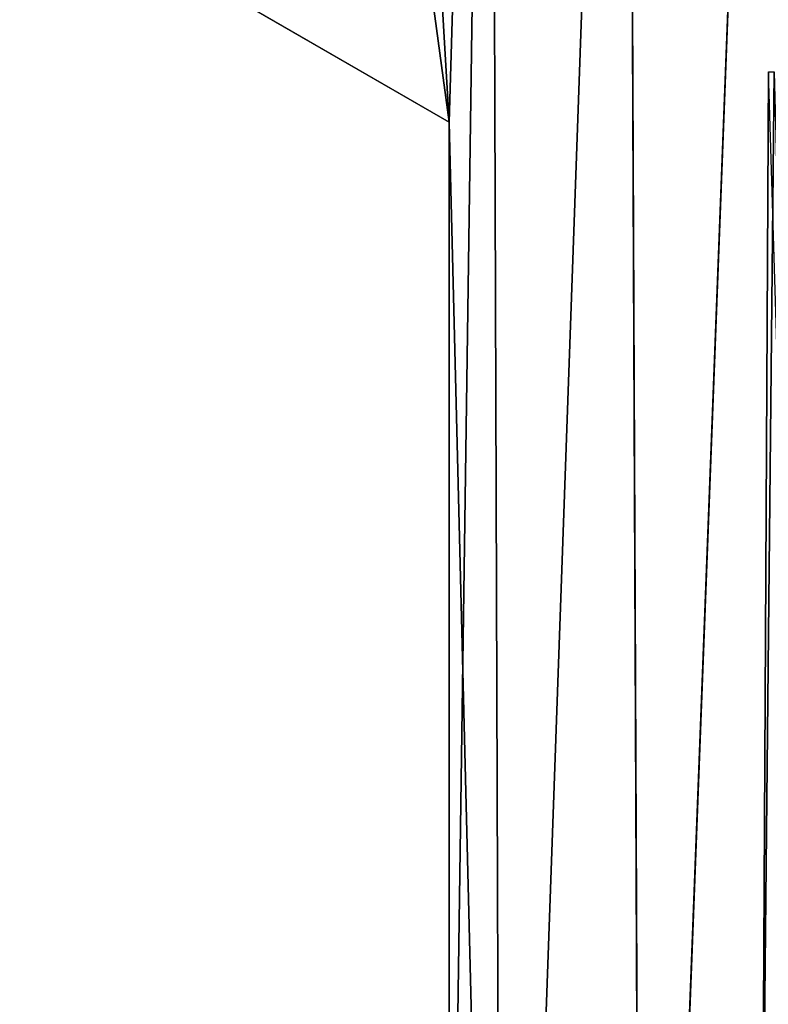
# Model space of a CAD drawing. Header units: metres. Extents: x -90 to 90, y -173 to 74.
# Tile 537 of 564: x 47.07 to 53.05, y 51.46 to 59.32. Entities that reach past the tile are written whole.
import ezdxf

# ---------------------------------------------------------------- set-up
doc = ezdxf.new("R2010")
doc.units = ezdxf.units.M
doc.layers.add('solid_509418_01', color=7, linetype='CONTINUOUS')

msp = doc.modelspace()

# ---------------------------------------------------------------- linework, layer by layer
at = {"layer": 'solid_509418_01'}
for points in [[(49.003902, 69.558502, 6.934396), (48.774879, 59.495998, 6.556947), (50.5, 58.5, 8.87412)], [(49.851097, 69.558502, -8.124025), (50.5, 58.5, -8.87412), (48.774879, 59.495998, -6.556947)], [(49.851814, 69.558502, 8.12492), (49.003902, 69.558502, 6.934396), (50.5, 58.5, 8.87412)], [(49.851097, 69.558502, -8.124025), (50.82708, 69.558502, -9.211816), (50.5, 58.5, -8.87412)], [(50.827896, 69.558502, 9.212629), (49.851814, 69.558502, 8.12492), (50.5, 58.5, 8.87412)], [(50.82708, 69.558502, -9.211816), (50.5, 46.5, -8.87412), (50.5, 58.5, -8.87412)], [(50.82708, 69.558502, -9.211816), (50.924114, 41.5, -9.307431), (50.5, 46.5, -8.87412)], [(50.827896, 69.558502, 9.212629), (50.5, 58.5, 8.87412), (50.923035, 41.5, 9.30638)], [(50.82708, 69.558502, -9.211816), (51.919579, 69.558502, -10.183653), (50.924114, 41.5, -9.307431)], [(51.920506, 69.558502, 10.184387), (50.827896, 69.558502, 9.212629), (50.923035, 41.5, 9.30638)], [(51.920506, 69.558502, 10.184387), (50.923035, 41.5, 9.30638), (52.042858, 41.5, 10.280268)], [(51.919579, 69.558502, -10.183653), (52.044079, 41.5, -10.281212), (50.924114, 41.5, -9.307431)], [(51.919579, 69.558502, -10.183653), (53.115471, 69.558502, -11.027386), (52.044079, 41.5, -10.281212)], [(53.116482, 69.558502, 11.028017), (51.920506, 69.558502, 10.184387), (52.042858, 41.5, 10.280268)], [(53.116482, 69.558502, 11.028017), (52.042858, 41.5, 10.280268), (53.272034, 41.5, 11.1236)], [(53.115471, 69.558502, -11.027386), (53.273357, 41.5, -11.124401), (52.044079, 41.5, -10.281212)], [(47.070206, 60.48019, 1.34905), (50.5, 58.5, 8.87412), (47.634529, 60.154381, 4.012428)], [(47.070206, 60.48019, -1.349051), (50.5, 58.5, 8.87412), (47.070206, 60.48019, 1.34905)], [(47.634529, 60.154381, -4.012428), (50.5, 58.5, 8.87412), (47.070206, 60.48019, -1.349051)], [(47.634529, 60.154381, 4.012428), (50.5, 58.5, 8.87412), (48.774879, 59.495998, 6.556947)], [(48.774879, 59.495998, -6.556947), (50.5, 58.5, 8.87412), (47.634529, 60.154381, -4.012428)], [(50.5, 58.5, -8.87412), (50.5, 58.5, 8.87412), (48.774879, 59.495998, -6.556947)], [(53, 49.400002), (53.052761, 58.900002, -0.857843), (53.097073, 58.900002, 1.161709)], [(53, 49.400002), (53.342949, 49.400002, -2.163454), (53.052761, 58.900002, -0.857843)], [(53.342949, 49.400002, 2.163454), (53, 49.400002), (53.097073, 58.900002, 1.161709)], [(50.5, 58.5, -8.87412), (50.5, 46.5, -8.87412), (50.5, 46.5, 8.87412)], [(50.5, 58.5, -8.87412), (50.5, 46.5, 8.87412), (50.5, 58.5, 8.87412)], [(50.923035, 41.5, 9.30638), (50.5, 58.5, 8.87412), (50.5, 46.5, 8.87412)]]:
    msp.add_3dface(points, dxfattribs=at)

doc.saveas('drawing.dxf')
